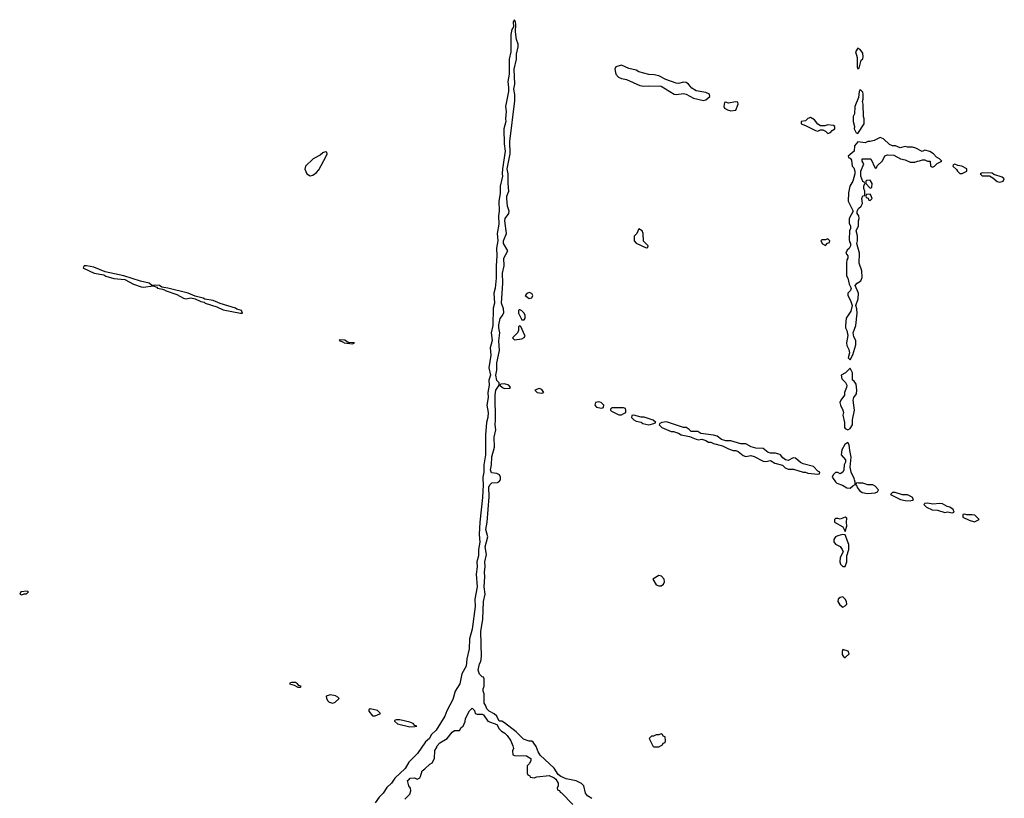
# Model space of a CAD drawing. Header units: inches. Extents: x 2701323 to 2964515, y 494916 to 722124.
# Tile 639 of 656: x 2909754 to 2917668, y 677429 to 683688. Entities that reach past the tile are written whole.
import ezdxf

# ---------------------------------------------------------------- set-up
doc = ezdxf.new("R2010")
doc.units = ezdxf.units.IN
doc.header["$MEASUREMENT"] = 0
for name, color, linetype in [('C9607', 7, 'Continuous'), ('C9617', 7, 'Continuous'), ('C9618', 7, 'Continuous')]:
    doc.layers.add(name, color=color, linetype=linetype)

msp = doc.modelspace()

# ---------------------------------------------------------------- linework, layer by layer
at = {"layer": 'C9607', "color": 2, "elevation": 2}
msp.add_lwpolyline([(2909814.6, 679094.6), (2909762, 679090), (2909754, 679070), (2909770, 679066), (2909790, 679074), (2909810, 679074), (2909826, 679090)], close=True, dxfattribs=at)
at = {"layer": 'C9617', "color": 2, "elevation": 2}
for points in [[(2913476.3, 680000), (2913478.4, 679950), (2913473.3, 679846.7), (2913452.2, 679650), (2913446.7, 679550), (2913452.4, 679487.6), (2913442, 679430), (2913441.1, 679378.9), (2913428.8, 679331.2), (2913432.2, 679290), (2913422, 679230), (2913430.4, 679130), (2913412.2, 679030), (2913413.7, 678970), (2913392, 678790), (2913370.3, 678710), (2913366.3, 678630), (2913349.1, 678550.9), (2913343.2, 678490), (2913308.6, 678430), (2913291, 678349), (2913255.3, 678290), (2913236.4, 678223.6), (2913186.8, 678133.2), (2913170.2, 678089.8), (2913102, 677978), (2913062, 677938), (2913047, 677910), (2913016.1, 677883.9), (2912950.2, 677789.8), (2912880.7, 677719.3), (2912851, 677669), (2912769, 677591), (2912741.3, 677550), (2912705.3, 677514.7), (2912675.3, 677470), (2912642, 677438), (2912610, 677393.6)], [(2914352, 677428), (2914318, 677450), (2914302, 677470), (2914288.8, 677528.9), (2914268.8, 677548.9), (2914226, 677570), (2914145.6, 677585.6), (2914104, 677604), (2914081.2, 677621.2), (2914048.7, 677670), (2913936.5, 677776.5), (2913922, 677802), (2913906.3, 677846.3), (2913880.2, 677880.2), (2913870, 677888.7), (2913849.1, 677889.1), (2913804.7, 677904.7), (2913744.7, 677964.7), (2913650, 678035.3), (2913630, 678048), (2913608.4, 678048.4), (2913588, 678090), (2913568.8, 678108.9), (2913528.8, 678128.9), (2913509, 678149), (2913499, 678179), (2913487.3, 678192.7), (2913488, 678270), (2913478, 678290), (2913478, 678310), (2913486, 678330), (2913486, 678390), (2913482, 678402), (2913470, 678406), (2913450, 678426), (2913440.2, 678460.2), (2913449.5, 678510), (2913461.2, 678530), (2913466, 678570), (2913461.6, 678770), (2913477.2, 678870), (2913482, 679010), (2913496, 679070), (2913487.3, 679130), (2913492.7, 679210), (2913489.5, 679250), (2913495.1, 679290), (2913492.3, 679330), (2913506.6, 679390), (2913496.2, 679450), (2913517, 679530), (2913499.5, 679590), (2913512, 679650), (2913527.5, 679852.5), (2913526, 679930), (2913532.7, 679950), (2913550, 679964.9), (2913593.4, 679966.6), (2913606.2, 679973.8), (2913619.3, 679990), (2913619.4, 680000)], [(2916291.3, 680000), (2916310, 679972), (2916322, 679962), (2916366.4, 679946.4), (2916403.6, 679923.6), (2916430, 679922), (2916450, 679942), (2916468, 679952), (2916468.7, 679971.3), (2916465.2, 679990), (2916460.5, 680000)], [(2912850, 677422), (2912890, 677462), (2912898, 677490), (2912895.3, 677510), (2912882, 677530), (2912870, 677571), (2912883.1, 677576.9), (2912891.6, 677591.6), (2912927.3, 677592.7), (2912950, 677582), (2912970, 677594), (2912976.4, 677603.6), (2912988, 677650), (2913010, 677664.7), (2913050, 677704.7), (2913070, 677714), (2913088, 677750), (2913090, 677814), (2913105.2, 677834.8), (2913110, 677851), (2913130, 677876), (2913189.2, 677910.8), (2913230, 677962), (2913250, 677974), (2913290, 677974), (2913303.1, 677996.9), (2913318, 678010), (2913334.6, 678045.4), (2913338, 678070), (2913369.1, 678130.9), (2913390, 678154), (2913410, 678134), (2913414, 678110), (2913430, 678104.7), (2913470, 678106), (2913481, 678101), (2913518, 678050), (2913590, 678022), (2913606.8, 677986.8), (2913627.7, 677967.7), (2913653.4, 677953.4), (2913673, 677933), (2913701, 677890), (2913718, 677850), (2913722, 677830), (2913714, 677810), (2913718, 677778), (2913730, 677774), (2913828.7, 677771.3), (2913862, 677750), (2913862, 677730), (2913850, 677706), (2913834, 677690), (2913834, 677630), (2913838, 677618), (2913854, 677610), (2913858, 677598), (2913890, 677594), (2913910, 677602), (2914010, 677611.3), (2914050, 677594), (2914063.6, 677583.6), (2914082, 677550), (2914082, 677530), (2914074, 677510), (2914078, 677498), (2914092.7, 677492.7), (2914098, 677478), (2914110, 677474), (2914199.6, 677379.6)]]:
    msp.add_lwpolyline(points, dxfattribs=at)
for points in [[(2916494, 679966), (2916478, 679962), (2916474, 679950), (2916482, 679942), (2916486.4, 679926.4), (2916503.5, 679903.5), (2916526.4, 679886.4), (2916570, 679878.8), (2916630, 679884.7), (2916648.4, 679891.6), (2916658, 679910), (2916630, 679939), (2916610, 679949), (2916570, 679948.7), (2916530, 679962), (2916502, 679962)], [(2916790, 679888), (2916770, 679886), (2916754, 679870), (2916834, 679830), (2916870, 679822.8), (2916910, 679821), (2916930, 679824.7), (2916938, 679830), (2916928, 679850), (2916890, 679868.7), (2916848.7, 679868.7)], [(2917050, 679802), (2917030, 679798), (2917022, 679790), (2917042, 679770), (2917087.3, 679747.3), (2917130, 679744), (2917190, 679727.3), (2917211, 679731), (2917250, 679724.7), (2917266, 679730), (2917258, 679750), (2917230, 679768.7), (2917210, 679774), (2917170, 679796), (2917150, 679799.3), (2917092.5, 679792.5)], [(2916390, 679688), (2916350, 679673.2), (2916330, 679679), (2916310, 679678), (2916302, 679670), (2916302, 679650), (2916371, 679611), (2916390, 679574), (2916403.1, 679616.9), (2916399, 679650), (2916402, 679682)], [(2917350, 679713.2), (2917334, 679710), (2917334, 679690), (2917384.5, 679664.5), (2917428, 679652), (2917450, 679662), (2917466, 679670), (2917430, 679704), (2917410, 679708.7), (2917368, 679708)], [(2916368.7, 679548.7), (2916330, 679539.3), (2916311.3, 679530), (2916298, 679510), (2916298, 679490), (2916311.2, 679471.1), (2916350, 679452), (2916364.7, 679430), (2916372, 679410), (2916350, 679366), (2916346, 679330), (2916351.3, 679310), (2916370, 679291.3), (2916390, 679292), (2916401.2, 679330), (2916403.1, 679376.9), (2916419, 679430), (2916419, 679470), (2916390, 679546)], [(2914890, 679219), (2914842, 679190), (2914870, 679144.7), (2914890, 679138), (2914910, 679138), (2914928, 679150), (2914938, 679170), (2914935.3, 679190), (2914913.6, 679213.6)], [(2916370, 679049), (2916350, 679044), (2916331.3, 679030), (2916330.8, 679010), (2916345.5, 678985.5), (2916370, 678964.7), (2916390, 678976), (2916401.2, 678990), (2916400.9, 679010), (2916390, 679029)], [(2916370, 678626), (2916364.7, 678610), (2916365.4, 678585.4), (2916371.6, 678571.6), (2916382, 678562), (2916390, 678562), (2916422, 678590), (2916412.5, 678612.5)], [(2911939.6, 678360.4), (2911924.7, 678355.3), (2911922, 678350), (2911959.8, 678339.8), (2911990, 678322), (2912010, 678322), (2912015.3, 678330), (2911996.4, 678336.4), (2911988, 678350), (2911970, 678359)], [(2912250, 678259.5), (2912218, 678250), (2912218.8, 678230), (2912230, 678211.3), (2912242, 678202), (2912270, 678194.8), (2912290, 678201), (2912322, 678230), (2912310, 678242), (2912292.5, 678252.5)], [(2912571.3, 678148.7), (2912561, 678139), (2912561, 678130), (2912590, 678090.8), (2912610, 678090.8), (2912650, 678106.8), (2912655.3, 678110), (2912630, 678135.1)], [(2912779.6, 678060.4), (2912766.4, 678053.6), (2912766, 678050), (2912790, 678028), (2912890, 678004), (2912930, 678006), (2912946, 678010), (2912930, 678015.3), (2912915.3, 678030), (2912890, 678040.9), (2912810, 678059.5)], [(2914910, 677946), (2914890, 677938), (2914870, 677938), (2914847.3, 677927.3), (2914832.7, 677927.3), (2914814, 677910), (2914845.4, 677845.4), (2914850, 677842), (2914890, 677842), (2914922, 677858), (2914927.3, 677872.7), (2914942, 677878), (2914946, 677890), (2914942, 677922), (2914927.3, 677927.3), (2914922, 677942)]]:
    msp.add_lwpolyline(points, close=True, dxfattribs=at)
at = {"layer": 'C9618', "color": 2, "elevation": 2}
for points in [[(2913619.4, 680000), (2913619.5, 680010), (2913609.6, 680029.6), (2913590, 680040.7), (2913546.3, 680046.3), (2913538, 680070), (2913547.3, 680110), (2913550, 680174), (2913569.2, 680250.8), (2913566.8, 680333.2), (2913582, 680390), (2913575.3, 680430), (2913579, 680470), (2913576.2, 680670), (2913582, 680710), (2913608.7, 680750), (2913608.7, 680770), (2913590, 680788.7), (2913582, 680830), (2913589.6, 680870.4), (2913589.6, 680930), (2913609.4, 681030), (2913606.3, 681106.3), (2913612.7, 681170), (2913604.5, 681210), (2913604.8, 681235.2), (2913614.8, 681285.2), (2913635.3, 681310), (2913645.2, 681334.8), (2913643.2, 681363.2), (2913626, 681410), (2913637, 681570), (2913634.5, 681650), (2913647, 681710), (2913646.6, 681770), (2913677.2, 681830), (2913643.7, 681890), (2913643.7, 681910), (2913666.6, 681970), (2913653.2, 682070), (2913657.2, 682090), (2913685.2, 682130), (2913689.2, 682150), (2913675.1, 682190), (2913669.4, 682250), (2913669.4, 682270), (2913686, 682310), (2913679.5, 682370), (2913679.3, 682450), (2913672.3, 682490), (2913695.1, 682610), (2913694.5, 682710), (2913734.6, 683034.6), (2913734.6, 683085.4), (2913726.6, 683130), (2913732.7, 683170), (2913729.2, 683290), (2913746.6, 683370), (2913746.6, 683410), (2913759.3, 683470), (2913759.3, 683490), (2913747.3, 683530), (2913739.3, 683590), (2913742, 683650), (2913739, 683670), (2913730, 683688), (2913721, 683670), (2913722.8, 683630), (2913710, 683608.7), (2913701.6, 683570), (2913702.3, 683430), (2913688.7, 683370), (2913688.8, 683250), (2913676.4, 683190), (2913682.6, 683142.6), (2913681.7, 683110), (2913658.4, 682990), (2913663.1, 682950), (2913657.6, 682890), (2913661.3, 682870), (2913645.7, 682810), (2913647, 682690), (2913654.9, 682630), (2913634, 682490), (2913630.7, 682450), (2913634, 682430), (2913615.8, 682350), (2913615.8, 682290), (2913604.9, 682230), (2913608.8, 682150), (2913602, 682110), (2913604.4, 682044.4), (2913592.2, 681970), (2913596.4, 681910), (2913587.5, 681852.5), (2913590.4, 681789.6), (2913582.6, 681710), (2913582.6, 681610), (2913574.9, 681530), (2913564.2, 681490), (2913570.5, 681410), (2913560.3, 681370), (2913556.4, 681230), (2913544.6, 681170), (2913550.5, 681110), (2913536.5, 681050), (2913540.3, 680990), (2913526, 680890), (2913538.4, 680830), (2913526, 680790), (2913527.4, 680750), (2913517, 680690), (2913518.7, 680650), (2913508.4, 680590), (2913518.3, 680530), (2913518, 680490), (2913507, 680450), (2913497, 680350), (2913497.6, 680190), (2913485.7, 680110), (2913485.7, 680050), (2913475.8, 680010), (2913476.3, 680000)], [(2916460.5, 680000), (2916437.2, 680050), (2916428, 680090), (2916437.2, 680170), (2916425.6, 680225.6), (2916422, 680270), (2916410, 680288), (2916387.1, 680272.9), (2916361, 680230), (2916358, 680190), (2916392, 680150), (2916392, 680130), (2916381, 680110), (2916378, 680070), (2916371.3, 680050), (2916350, 680038), (2916330, 680048), (2916310, 680048), (2916292, 680030), (2916284.7, 680010), (2916291.3, 680000)]]:
    msp.add_lwpolyline(points, dxfattribs=at)
for points in [[(2916490, 683458), (2916471.3, 683430), (2916485.4, 683385.4), (2916486, 683310), (2916490, 683294), (2916502, 683298), (2916516.4, 683363.6), (2916530, 683374), (2916534, 683390), (2916530, 683418), (2916510, 683448)], [(2914590, 683321.2), (2914544.7, 683310), (2914538, 683290), (2914546, 683250), (2914565.8, 683225.8), (2914590, 683214.8), (2914630, 683206), (2914739.1, 683159.1), (2914770, 683153.4), (2914810, 683157.3), (2914910, 683154), (2915014, 683090), (2915030, 683086), (2915090, 683093.4), (2915110.6, 683090.6), (2915170, 683056), (2915250, 683038.8), (2915270, 683042.8), (2915302, 683070), (2915298, 683090), (2915270, 683104), (2915190, 683117.2), (2915157.5, 683137.5), (2915129.6, 683169.6), (2915110, 683183.7), (2915090, 683185.1), (2915050, 683176), (2915030, 683177.2), (2914947, 683207), (2914890, 683238), (2914854.4, 683245.6), (2914810, 683246.6), (2914730, 683269.3), (2914710, 683281.2), (2914650, 683296)], [(2916510, 683126), (2916502, 683110), (2916496.9, 683063.1), (2916466.8, 682990), (2916464.7, 682930), (2916452, 682910), (2916452, 682870), (2916464.7, 682830), (2916462, 682810), (2916478, 682778), (2916490, 682774), (2916542, 682850), (2916542, 682890), (2916535.3, 682910), (2916534, 683010), (2916528, 683030), (2916534, 683050), (2916534, 683090), (2916530, 683106)], [(2915508.4, 683028.4), (2915450, 683018), (2915430, 683026), (2915418, 683022), (2915414, 682990), (2915418, 682978), (2915442.8, 682962.8), (2915470, 682956), (2915510, 682962), (2915528, 683010), (2915526, 683026)], [(2916110, 682901.2), (2916087.5, 682892.5), (2916070, 682875.3), (2916034, 682870), (2916034, 682850), (2916070, 682838), (2916150, 682796), (2916170, 682791.3), (2916190, 682802), (2916210, 682802), (2916231.2, 682791.1), (2916250, 682772), (2916270, 682782), (2916283.1, 682796.9), (2916306, 682810), (2916306, 682830), (2916296.4, 682836.4), (2916250, 682842), (2916225.4, 682834.6), (2916190, 682834), (2916170, 682848), (2916143.7, 682883.7)], [(2916670, 682742), (2916622, 682718), (2916590, 682708), (2916570, 682708), (2916550, 682698), (2916490, 682706), (2916464.7, 682675.3), (2916462, 682630), (2916414, 682590), (2916418, 682578), (2916430, 682574), (2916439.6, 682559.6), (2916444.7, 682510), (2916457.3, 682497.3), (2916466, 682470), (2916466, 682450), (2916450.8, 682390), (2916426.8, 682350), (2916415.3, 682295.3), (2916412, 682230), (2916454, 682150), (2916422, 682090), (2916422, 682050), (2916431.2, 682031.1), (2916432, 682010), (2916424.7, 681990), (2916421, 681921), (2916423.6, 681903.6), (2916432, 681890), (2916431.3, 681870), (2916422, 681850), (2916404.7, 681835.3), (2916394, 681810), (2916411.3, 681790), (2916411, 681770), (2916402, 681758), (2916398.8, 681730), (2916398.8, 681630), (2916410.7, 681610), (2916421.4, 681561.4), (2916438, 681530), (2916431.3, 681510), (2916411.3, 681490), (2916411, 681470), (2916431.3, 681430), (2916444.7, 681390), (2916434.4, 681345.6), (2916398, 681290), (2916391, 681230), (2916391, 681210), (2916401, 681190), (2916411.3, 681150), (2916398.8, 681090), (2916401, 681070), (2916418, 681038), (2916424.7, 681010), (2916414, 680970), (2916430, 680954), (2916450, 680994), (2916474.6, 681074.6), (2916475.3, 681110), (2916458, 681138), (2916453.2, 681170), (2916475.3, 681230), (2916484, 681330), (2916483.1, 681363.1), (2916475.3, 681390), (2916494.6, 681445.4), (2916495.3, 681490), (2916468, 681550), (2916484, 681570), (2916515.3, 681590), (2916524.7, 681615.3), (2916522, 681670), (2916502, 681730), (2916504, 681810), (2916482, 681890), (2916488.8, 681911.1), (2916489, 681950), (2916478, 681990), (2916495.3, 682030), (2916495.3, 682070), (2916502, 682090), (2916498, 682110), (2916486, 682130), (2916486, 682150), (2916495.3, 682170), (2916518, 682190), (2916528, 682210), (2916522, 682250), (2916530, 682272), (2916546, 682274), (2916548, 682290), (2916548, 682310), (2916538, 682330), (2916538, 682350), (2916546, 682370), (2916542, 682382), (2916530, 682386), (2916515.3, 682430), (2916515.3, 682470), (2916538, 682530), (2916526, 682550), (2916526, 682570), (2916594, 682570), (2916630, 682494), (2916642, 682498), (2916647.3, 682512.7), (2916690, 682554), (2916707.3, 682592.7), (2916730, 682602), (2916779.6, 682599.6), (2916834, 682570), (2916870, 682562), (2916910, 682542), (2916950, 682542), (2916970, 682552), (2916987.3, 682552.7), (2917010, 682562), (2917030, 682562), (2917050, 682552), (2917071.6, 682551.6), (2917074, 682510), (2917090, 682502), (2917106, 682510), (2917127.3, 682532.7), (2917166, 682550), (2917146, 682570), (2917123.1, 682583.1), (2917098, 682610), (2917070, 682628.7), (2917030, 682638), (2917008.4, 682628.4), (2916956.5, 682656.5), (2916930, 682664), (2916890, 682664), (2916870, 682668.7), (2916830, 682658), (2916793.6, 682673.6), (2916770, 682674), (2916744, 682684), (2916698, 682730)], [(2912210, 682626), (2912190, 682618), (2912170, 682598), (2912114, 682570), (2912052, 682510), (2912045.4, 682485.4), (2912062, 682450), (2912090, 682432), (2912110, 682438), (2912140.2, 682459.8), (2912158, 682482), (2912218, 682590), (2912226, 682610), (2912222, 682622)], [(2917270, 682526), (2917258, 682522), (2917254, 682510), (2917284.7, 682484.7), (2917292, 682470), (2917310, 682452), (2917330, 682451.3), (2917350, 682461), (2917368, 682470), (2917368, 682490), (2917326, 682510), (2917295.3, 682515.3)], [(2917490, 682458), (2917474, 682450), (2917490, 682434), (2917550, 682434), (2917576.9, 682416.9), (2917610, 682386), (2917630, 682382.8), (2917650, 682386.8), (2917658, 682390), (2917668, 682410), (2917650, 682422), (2917583.1, 682443.1), (2917570, 682454)], [(2916590, 682398), (2916563.6, 682396.4), (2916554, 682390), (2916554, 682370), (2916590, 682334), (2916602, 682338), (2916606, 682370)], [(2916590, 682286), (2916558, 682282), (2916554, 682270), (2916558, 682258), (2916572.7, 682252.7), (2916578, 682238), (2916590, 682234), (2916606, 682250), (2916596.4, 682276.4)], [(2914730, 682006), (2914714, 681970), (2914692.7, 681947.3), (2914692, 681910), (2914710, 681892), (2914790, 681854), (2914802, 681858), (2914806, 681870), (2914768, 681908), (2914766, 681970), (2914758, 681990)], [(2916250, 681926), (2916230, 681918), (2916202, 681918), (2916194, 681910), (2916205.4, 681885.4), (2916230, 681874), (2916247.3, 681892.7), (2916262, 681898), (2916266, 681910)], [(2910291, 681709), (2910271.6, 681708.4), (2910265.4, 681694.6), (2910266, 681690), (2910351.3, 681650), (2910430, 681637.3), (2910446.6, 681626.6), (2910510, 681607), (2910599.5, 681599.5), (2910670, 681562), (2910730, 681541.6), (2910750, 681538.4), (2910827.5, 681547.5), (2910856.9, 681536.9), (2910862, 681530), (2910902, 681522), (2910916.9, 681516.9), (2910922, 681510), (2911018.3, 681478.3), (2911070, 681448.5), (2911090, 681443.7), (2911130.9, 681450.9), (2911164.8, 681444.8), (2911210, 681423.1), (2911237.1, 681417.1), (2911246, 681410), (2911339.2, 681379.2), (2911390, 681354.4), (2911530, 681328.4), (2911546, 681330), (2911538, 681350), (2911500.5, 681360.5), (2911488.7, 681370), (2911365.8, 681405.8), (2911308, 681430), (2911242.5, 681442.5), (2911228.7, 681450), (2911165.6, 681465.6), (2911108.7, 681490), (2910946, 681530), (2910897.2, 681537.2), (2910878, 681550), (2910814, 681554), (2910795.3, 681570), (2910725.1, 681585.1), (2910590, 681629), (2910441.2, 681661.2), (2910350, 681697.6)], [(2913850, 681495.3), (2913830, 681488), (2913818, 681470), (2913850, 681447.3), (2913870, 681452), (2913879, 681470), (2913870, 681488)], [(2913770, 681358), (2913762, 681350), (2913762, 681330), (2913790, 681274), (2913810, 681274), (2913818, 681290), (2913818, 681310), (2913808, 681330), (2913790, 681348)], [(2913770, 681226), (2913762, 681218), (2913762, 681190), (2913754, 681170), (2913714, 681130), (2913730, 681114), (2913790, 681122), (2913810, 681134), (2913816.4, 681143.6), (2913815.3, 681150), (2913782, 681222)], [(2912324.7, 681115.3), (2912322, 681110), (2912356.9, 681096.9), (2912362, 681090), (2912430, 681082), (2912446, 681090), (2912393.6, 681093.6), (2912367.7, 681112.3)], [(2916430, 680886), (2916391, 680849), (2916358, 680830), (2916362, 680802), (2916391.2, 680771.1), (2916401, 680750), (2916398.8, 680730), (2916384, 680690), (2916384, 680670), (2916354.8, 680630), (2916346.8, 680610), (2916350.8, 680590), (2916371, 680550), (2916376, 680530), (2916371.3, 680510), (2916382.8, 680450), (2916384.7, 680410), (2916390, 680402), (2916410, 680392), (2916430, 680402), (2916448.7, 680430), (2916449.1, 680470.9), (2916464, 680550), (2916454, 680630), (2916459, 680650), (2916479.5, 680680.5), (2916483.7, 680710), (2916477.2, 680757.2), (2916462, 680782), (2916448, 680790), (2916448, 680850)], [(2913650, 680762), (2913622, 680758), (2913614, 680750), (2913634, 680730), (2913650, 680722), (2913690, 680724.7), (2913698, 680730), (2913686, 680750)], [(2913930, 680722), (2913894, 680710), (2913914, 680690), (2913950, 680686), (2913966, 680690), (2913950, 680714)], [(2914410, 680617.2), (2914382, 680610), (2914378, 680590), (2914390, 680572), (2914430, 680566), (2914446, 680570), (2914448, 680590), (2914428, 680610)], [(2914607.3, 680567.3), (2914512.7, 680567.3), (2914503.6, 680556.4), (2914502, 680550), (2914510, 680542), (2914570, 680511.3), (2914590, 680511.3), (2914610, 680522), (2914626, 680530), (2914626, 680550), (2914622, 680562)], [(2914690, 680508), (2914674, 680506), (2914672, 680490), (2914690, 680472), (2914710, 680462), (2914750, 680452), (2914762.8, 680442.8), (2914810, 680431.3), (2914850, 680442), (2914866, 680450), (2914846, 680470), (2914772.9, 680492.9), (2914750, 680494)], [(2914954, 680454), (2914914, 680450), (2914898, 680442), (2914894, 680430), (2914914, 680410), (2914990, 680378), (2915010, 680378), (2915050, 680364.7), (2915070, 680351.3), (2915136.9, 680336.9), (2915190, 680316), (2915210, 680311.3), (2915236.9, 680316.9), (2915270, 680304.7), (2915290, 680291.3), (2915310, 680291.3), (2915330, 680281), (2915402, 680262), (2915450, 680238), (2915490, 680224.7), (2915510, 680224.7), (2915530, 680218), (2915570, 680184.7), (2915590, 680178), (2915630, 680186), (2915658, 680178), (2915730, 680138), (2915750, 680136), (2915790, 680144.7), (2915823.5, 680123.5), (2915886.4, 680106.4), (2915906.8, 680086.8), (2915930, 680076), (2915974.4, 680074.4), (2916050, 680051.3), (2916070, 680051.3), (2916090, 680042), (2916170, 680034), (2916182, 680038), (2916186, 680050), (2916170, 680058), (2916135.5, 680095.5), (2916050, 680119), (2916029.3, 680129.3), (2915990, 680164), (2915970, 680165.2), (2915930, 680145.2), (2915910, 680148.7), (2915887, 680167), (2915870, 680189), (2915856.5, 680196.5), (2915830, 680204), (2915790, 680204), (2915770, 680208.7), (2915730, 680242), (2915670, 680244), (2915634.6, 680254.6), (2915590, 680278), (2915550, 680278), (2915470, 680302), (2915430, 680302), (2915394.6, 680314.6), (2915359, 680339), (2915330, 680348.7), (2915230, 680362), (2915203.6, 680376.4), (2915150, 680378), (2915134.6, 680394.6), (2915110, 680408.7), (2915088.8, 680408.9)]]:
    msp.add_lwpolyline(points, close=True, dxfattribs=at)

doc.saveas('drawing.dxf')
